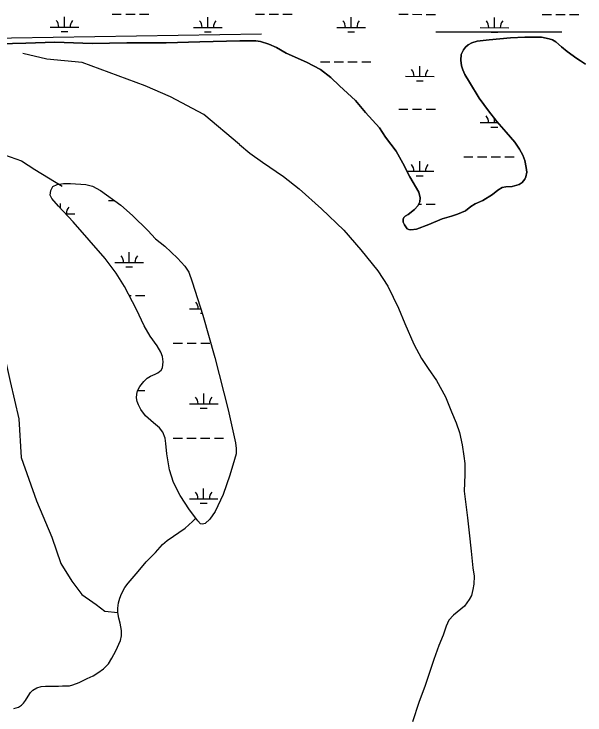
# Model space of a CAD drawing. Extents: x 3148686 to 3186545, y 916144 to 941516.
# Drawn here: x 3167074 to 3169073, y 928058 to 930514 of the extents above; entities that cross this region are included whole.
import ezdxf

# ---------------------------------------------------------------- set-up
doc = ezdxf.new("R2010")
doc.units = 0
for name, color, linetype in [('V-SITE-VEGE', 7, 'Continuous'), ('V-TOPO-SHOR', 7, 'Continuous'), ('V-WETL-SWMP', 7, 'Continuous')]:
    doc.layers.add(name, color=color, linetype=linetype)

msp = doc.modelspace()

# ---------------------------------------------------------------- linework, layer by layer
at = {"layer": 'V-SITE-VEGE'}
msp.add_lwpolyline([(3167020.8, 930409.3), (3167114.4, 930412.3), (3167216.9, 930415.3), (3167347, 930410.9), (3167468.6, 930412.9), (3167605.9, 930413.5), (3167724.4, 930417.2), (3167864.1, 930419.7), (3167920.2, 930420.3), (3167936.1, 930418.3), (3167966.2, 930408.8), (3167992.1, 930396.3), (3168026.3, 930376.5), (3168097.5, 930344.9), (3168147, 930320), (3168183, 930291.4), (3168213.4, 930262.5), (3168269.2, 930210.6), (3168304.5, 930169.6), (3168353, 930115.5), (3168374.4, 930083.2), (3168412.1, 930033.9), (3168434.5, 929991.7), (3168459.7, 929943.3), (3168490.6, 929890.3), (3168495.5, 929870.7), (3168494.9, 929855.7), (3168488, 929841.8), (3168475.9, 929828.9), (3168453.4, 929812.2), (3168443.6, 929805.7), (3168437.9, 929801.6), (3168435.8, 929795.6), (3168436.6, 929785.4), (3168441.3, 929775.5), (3168450.3, 929761.7), (3168456, 929759), (3168462.9, 929757.5), (3168482.9, 929760.5), (3168526.4, 929777.2), (3168572.4, 929796.7), (3168605.2, 929805.5), (3168626.3, 929812.4), (3168654.2, 929825), (3168673.5, 929839.9), (3168687.9, 929849.1), (3168714.7, 929861.1), (3168748.4, 929881.5), (3168767.5, 929896.4), (3168783.1, 929906.1), (3168795.3, 929909.2), (3168817.3, 929910.1), (3168842.5, 929917.2), (3168852.2, 929923.8), (3168861.6, 929935.1), (3168866.1, 929943.4), (3168869, 929959.8), (3168867, 929976.2), (3168861.9, 930000.5), (3168854.5, 930019.6), (3168843.6, 930040.1), (3168826.5, 930064.6), (3168797.1, 930100.6), (3168764.4, 930137.3), (3168734.9, 930174.9), (3168701.8, 930219.4), (3168668.1, 930275.2), (3168651.5, 930302.2), (3168644.5, 930319), (3168640.6, 930333.1), (3168637.6, 930352.6), (3168638.6, 930371.8), (3168646.9, 930389), (3168654.4, 930397.6), (3168663.1, 930405.7), (3168676.5, 930413.2), (3168694.8, 930418.4), (3168737.1, 930423.3), (3168811.7, 930430.1), (3168862.1, 930433), (3168919.9, 930433.2), (3168947.5, 930427.4), (3168958.8, 930423.3), (3168970.3, 930416.1), (3168990.9, 930398.6), (3169009.8, 930383.2), (3169043.6, 930357.9), (3169057.4, 930349.9), (3169074.3, 930338.3)], dxfattribs=at)
msp.add_lwpolyline([(3167709.6, 928747.8), (3167688.1, 928777.6), (3167655.2, 928827.1), (3167632.2, 928873.3), (3167618.3, 928917), (3167608.9, 928973.4), (3167605.1, 929009.4), (3167602.6, 929028), (3167594.6, 929049.2), (3167582.5, 929064.2), (3167562.4, 929081.7), (3167533.8, 929106), (3167517.4, 929128.2), (3167509.2, 929145.4), (3167504.8, 929156.3), (3167502.6, 929169.1), (3167503.6, 929182.2), (3167506.2, 929193.7), (3167514.4, 929208.8), (3167528.4, 929227.2), (3167539.3, 929237.8), (3167551.5, 929245.5), (3167567.6, 929252), (3167577.5, 929256.8), (3167588.9, 929266.7), (3167593.7, 929274.2), (3167595.7, 929296), (3167593.1, 929313.9), (3167587.8, 929329), (3167575.1, 929351.3), (3167550.4, 929386), (3167529.6, 929422.1), (3167502.6, 929478.8), (3167460.5, 929559.9), (3167431.6, 929606.5), (3167392.6, 929657.6), (3167280.9, 929786), (3167229.2, 929840.6), (3167206, 929867.2), (3167199.7, 929879), (3167201.9, 929895.9), (3167209.6, 929910), (3167224.9, 929916.7), (3167246.8, 929920.1), (3167271.8, 929919.9), (3167324.7, 929917.4), (3167348.3, 929910.7), (3167376.3, 929896.3), (3167447.8, 929844.5), (3167488, 929808.4), (3167541.7, 929755.4), (3167569.4, 929726.5), (3167601.5, 929700.6), (3167646.2, 929658.9), (3167671.8, 929630.7), (3167685.7, 929609.2), (3167697.1, 929575.5), (3167734.6, 929459.2), (3167777.2, 929311.2), (3167823.6, 929127.3), (3167848.9, 929011.8), (3167851.3, 928991.5), (3167850.9, 928973.1), (3167846, 928952.9), (3167829.4, 928899), (3167805.8, 928830.5), (3167778.1, 928771.7), (3167758.9, 928744.3), (3167742.9, 928729.7), (3167733.9, 928727), (3167726.8, 928728.5), (3167716.9, 928738.4)], close=True, dxfattribs=at)
at = {"layer": 'V-TOPO-SHOR'}
msp.add_line((3168991.8, 930450.5), (3168551, 930451), dxfattribs=at)
for points in [[(3167940, 930443.9), (3166625.3, 930422.1), (3165395.7, 930415.7)], [(3167863.2, 930056.6), (3167737.7, 930161.9), (3167621.7, 930223.9), (3167532.9, 930262.6), (3167312.5, 930344), (3167188.8, 930355.8), (3167103.8, 930375.2)], [(3166260.6, 930221.4), (3166558.3, 930167), (3166713, 930132), (3166844.4, 930089.3), (3166999, 930035), (3167099.5, 930000.1), (3167145.9, 929969.1), (3167242.5, 929911)], [(3167863.2, 930056.6), (3167898.8, 930026.7), (3167944.1, 929994.7), (3168016.5, 929944.5), (3168071.9, 929901.5), (3168150.6, 929831.2), (3168227.8, 929756.6), (3168287.5, 929688.1), (3168347.5, 929614.1), (3168382, 929561), (3168419.8, 929483.1), (3168442.2, 929430.4), (3168473.6, 929357.3), (3168499.9, 929307.3), (3168523.5, 929272.1), (3168553.3, 929229.7), (3168583.9, 929173.2), (3168604.8, 929120.7), (3168621.3, 929081.8), (3168632.9, 929048.5), (3168642.2, 929004.9), (3168648.4, 928965.2), (3168651.5, 928939.1), (3168652.3, 928901.1), (3168649.5, 928842.6), (3168661.3, 928748.8), (3168667.7, 928696.6), (3168673.7, 928632.5), (3168680, 928573.5), (3168684.4, 928544.6), (3168683.2, 928516.9), (3168680.5, 928497.9), (3168675, 928477.1), (3168667.7, 928462.6), (3168651.1, 928440), (3168612.4, 928408.2), (3168596.3, 928390.2), (3168586.4, 928369.9), (3168575.6, 928338.4), (3168561.4, 928301.2), (3168543.9, 928252.4), (3168513.2, 928161.6), (3168490.8, 928101.7), (3168469.1, 928034.2)], [(3166407.4, 930035.7), (3166712.7, 929834.3), (3166793.7, 929733.6), (3166901.9, 929590.5), (3166963.6, 929482.1), (3167036.9, 929331.2), (3167060, 929226.8), (3167090.8, 929095.3), (3167098.4, 928960), (3167152.4, 928809.1), (3167206.4, 928681.5), (3167237.2, 928588.6), (3167275.8, 928526.7), (3167310.6, 928480.3), (3167349.2, 928453.2), (3167360.8, 928445.4), (3167391.7, 928422.2), (3167437.2, 928417.2)], [(3167073.4, 928080.8), (3167088.8, 928086.3), (3167099.4, 928092.5), (3167106.4, 928099.7), (3167114.1, 928108.6), (3167123.5, 928124.2), (3167131.7, 928137.1), (3167139.6, 928145), (3167153.5, 928152.9), (3167169.1, 928158), (3167184.1, 928159.2), (3167202.1, 928159.4), (3167216.9, 928159.1), (3167229.8, 928159.3), (3167243.2, 928160.3), (3167267.6, 928160.8), (3167279.3, 928164.5), (3167301.3, 928172.5), (3167329.9, 928185.6), (3167350.9, 928196), (3167366.6, 928205.6), (3167386.8, 928219.8), (3167404, 928238), (3167416.5, 928257.7), (3167430.1, 928283), (3167446, 928319.3), (3167450, 928335.4), (3167449.9, 928354.2), (3167444.7, 928379.8), (3167440.4, 928398.1), (3167437.2, 928417.2), (3167436.5, 928433.1), (3167439.2, 928451.4), (3167443.8, 928467.9), (3167449.9, 928482.6), (3167461.5, 928505.3), (3167472.8, 928519.7), (3167508.4, 928560.8), (3167536.7, 928595.2), (3167568.5, 928627.2), (3167593.6, 928655.3), (3167609.3, 928669.2), (3167672.2, 928713), (3167698.7, 928736.7), (3167709.6, 928747.8)]]:
    msp.add_lwpolyline(points, dxfattribs=at)
at = {"layer": 'V-WETL-SWMP'}
for p, q in [((3167417.2, 930514.1), (3167449.2, 930514.1)), ((3167465.2, 930514), (3167497.2, 930514)), ((3167513.2, 930514), (3167545.2, 930514)), ((3167919.1, 930513.6), (3167951.1, 930513.5)), ((3167967.1, 930513.5), (3167999.1, 930513.5)), ((3168015.1, 930513.5), (3168047.1, 930513.4)), ((3168421, 930513), (3168453, 930513)), ((3168469, 930513), (3168501, 930512.9)), ((3168517, 930512.9), (3168549, 930512.9)), ((3168922.9, 930512.5), (3168954.9, 930512.5)), ((3168970.9, 930512.5), (3169002.9, 930512.4)), ((3169018.9, 930512.4), (3169050.9, 930512.4)), ((3167250.1, 930467.8), (3167250.1, 930503.8)), ((3167752, 930467.3), (3167752, 930503.3)), ((3168253.9, 930466.8), (3168253.9, 930502.8)), ((3168755.8, 930466.3), (3168755.9, 930502.3)), ((3167200.1, 930467.9), (3167300.1, 930467.8)), ((3167702, 930467.4), (3167802, 930467.3)), ((3168203.9, 930466.8), (3168303.9, 930466.7)), ((3168705.8, 930466.3), (3168805.8, 930466.2)), ((3167238.1, 930452.4), (3167262.1, 930452.4)), ((3167740, 930451.9), (3167764, 930451.9)), ((3168241.9, 930451.4), (3168265.9, 930451.3)), ((3168743.8, 930450.8), (3168767.8, 930450.8)), ((3168146.9, 930346.8), (3168178.9, 930346.8)), ((3168194.9, 930346.8), (3168226.9, 930346.7)), ((3168242.9, 930346.7), (3168274.9, 930346.7)), ((3168290.9, 930346.7), (3168322.9, 930346.6)), ((3168494.2, 930295.7), (3168494.2, 930331.7)), ((3168444.2, 930295.8), (3168544.2, 930295.7)), ((3168482.2, 930280.3), (3168506.2, 930280.3)), ((3168420.7, 930180.4), (3168452.7, 930180.3)), ((3168468.7, 930180.3), (3168500.7, 930180.3)), ((3168516.7, 930180.3), (3168548.7, 930180.2)), ((3168755.5, 930133.6), (3168755.5, 930148.6)), ((3168705.5, 930133.6), (3168767.7, 930133.6)), ((3168743.5, 930118.2), (3168767.5, 930118.1)), ((3168493.9, 929963), (3168493.9, 929999)), ((3168648.5, 930013.6), (3168680.5, 930013.6)), ((3168696.5, 930013.6), (3168728.5, 930013.5)), ((3168744.5, 930013.5), (3168776.5, 930013.5)), ((3168792.5, 930013.5), (3168824.5, 930013.4)), ((3168449.4, 929963.1), (3168543.9, 929963)), ((3168481.8, 929947.6), (3168505.8, 929947.6)), ((3167236.7, 929832.8), (3167236.7, 929850.5)), ((3167403.8, 929860.8), (3167425.4, 929860.8)), ((3168490.9, 929847.6), (3168500.3, 929847.6)), ((3168516.3, 929847.6), (3168548.3, 929847.6)), ((3167253.9, 929814.5), (3167286.6, 929814.5)), ((3167476.9, 929643.5), (3167477, 929679.5)), ((3167426.9, 929643.5), (3167526.9, 929643.4)), ((3167464.9, 929628), (3167488.9, 929628)), ((3167477, 929528), (3167483.4, 929528)), ((3167499.4, 929528), (3167531.4, 929528)), ((3167688.2, 929481.4), (3167727.5, 929481.3)), ((3167726.2, 929465.9), (3167732.4, 929465.9)), ((3167631.2, 929361.4), (3167663.2, 929361.3)), ((3167679.2, 929361.3), (3167711.2, 929361.3)), ((3167727.2, 929361.3), (3167759.2, 929361.2)), ((3167507.1, 929195.3), (3167531.1, 929195.3)), ((3167737.8, 929148.7), (3167737.9, 929184.7)), ((3167687.8, 929148.7), (3167787.8, 929148.6)), ((3167725.8, 929133.2), (3167749.8, 929133.2)), ((3167630.9, 929028.7), (3167662.9, 929028.7)), ((3167678.9, 929028.6), (3167710.9, 929028.6)), ((3167726.9, 929028.6), (3167758.9, 929028.6)), ((3167774.9, 929028.5), (3167806.9, 929028.5)), ((3167737.5, 928816), (3167737.5, 928852)), ((3167687.5, 928816), (3167787.5, 928815.9)), ((3167725.5, 928800.6), (3167749.5, 928800.5))]:
    msp.add_line(p, q, dxfattribs=at)
for points in [[(3169074.3, 930338.3), (3169057.4, 930349.9), (3169043.6, 930357.9), (3169009.8, 930383.2), (3168990.9, 930398.6), (3168970.3, 930416.1), (3168958.8, 930423.3), (3168947.5, 930427.4), (3168919.9, 930433.2), (3168862.1, 930433), (3168811.7, 930430.1), (3168737.1, 930423.3), (3168694.8, 930418.4), (3168676.5, 930413.2), (3168663.1, 930405.7), (3168654.4, 930397.6), (3168646.9, 930389), (3168638.6, 930371.8), (3168637.6, 930352.6)], [(3168637.6, 930352.6), (3168640.6, 930333.1), (3168644.5, 930319), (3168651.5, 930302.2), (3168668.1, 930275.2), (3168701.8, 930219.4), (3168734.9, 930174.9), (3168764.4, 930137.3), (3168797.1, 930100.6), (3168826.5, 930064.6), (3168843.6, 930040.1), (3168854.5, 930019.6), (3168861.9, 930000.5), (3168867, 929976.2), (3168869, 929959.8), (3168866.1, 929943.4), (3168861.6, 929935.1), (3168852.2, 929923.8), (3168842.5, 929917.2), (3168817.3, 929910.1), (3168795.3, 929909.2), (3168783.1, 929906.1), (3168767.5, 929896.4), (3168748.4, 929881.5), (3168714.7, 929861.1), (3168687.9, 929849.1), (3168673.5, 929839.9), (3168654.2, 929825), (3168626.3, 929812.4), (3168605.2, 929805.5), (3168572.4, 929796.7), (3168526.4, 929777.2), (3168482.9, 929760.5), (3168462.9, 929757.5), (3168456, 929759), (3168450.3, 929761.7), (3168441.3, 929775.5), (3168436.6, 929785.4), (3168435.8, 929795.6), (3168437.9, 929801.6), (3168443.6, 929805.7), (3168453.4, 929812.2), (3168475.9, 929828.9), (3168488, 929841.8), (3168494.9, 929855.7), (3168495.5, 929870.7), (3168490.6, 929890.3), (3168459.7, 929943.3), (3168434.5, 929991.7), (3168412.1, 930033.9), (3168374.4, 930083.2), (3168353, 930115.5), (3168304.5, 930169.6), (3168269.2, 930210.6), (3168213.4, 930262.5), (3168183, 930291.4), (3168147, 930320), (3168097.5, 930344.9), (3168026.3, 930376.5), (3167992.1, 930396.3), (3167966.2, 930408.8), (3167936.1, 930418.3), (3167920.2, 930420.3), (3167864.1, 930419.7), (3167724.4, 930417.2), (3167605.9, 930413.5), (3167468.6, 930412.9), (3167347, 930410.9), (3167216.9, 930415.3), (3167114.4, 930412.3), (3167020.8, 930409.3)]]:
    msp.add_lwpolyline(points, dxfattribs=at)
msp.add_lwpolyline([(3167716.9, 928738.4), (3167709.6, 928747.8), (3167688.1, 928777.6), (3167655.2, 928827.1), (3167632.2, 928873.3), (3167618.3, 928917), (3167608.9, 928973.4), (3167605.1, 929009.4), (3167602.6, 929028), (3167594.6, 929049.2), (3167582.5, 929064.2), (3167562.4, 929081.7), (3167533.8, 929106), (3167517.4, 929128.2), (3167509.2, 929145.4), (3167504.8, 929156.3), (3167502.6, 929169.1), (3167503.6, 929182.2), (3167506.2, 929193.7), (3167514.4, 929208.8), (3167528.4, 929227.2), (3167539.3, 929237.8), (3167551.5, 929245.5), (3167567.6, 929252), (3167577.5, 929256.8), (3167588.9, 929266.7), (3167593.7, 929274.2), (3167595.7, 929296), (3167593.1, 929313.9), (3167587.8, 929329), (3167575.1, 929351.3), (3167550.4, 929386), (3167529.6, 929422.1), (3167502.6, 929478.8), (3167460.5, 929559.9), (3167431.6, 929606.5), (3167392.6, 929657.6), (3167280.9, 929786), (3167229.2, 929840.6), (3167206, 929867.2), (3167199.7, 929879), (3167201.9, 929895.9), (3167209.6, 929910), (3167224.9, 929916.7), (3167246.8, 929920.1), (3167271.8, 929919.9), (3167324.7, 929917.4), (3167348.3, 929910.7), (3167376.3, 929896.3), (3167447.8, 929844.5), (3167488, 929808.4), (3167541.7, 929755.4), (3167569.4, 929726.5), (3167601.5, 929700.6), (3167646.2, 929658.9), (3167671.8, 929630.7), (3167685.7, 929609.2), (3167697.1, 929575.5), (3167734.6, 929459.2), (3167777.2, 929311.2), (3167823.6, 929127.3), (3167848.9, 929011.8), (3167851.3, 928991.5), (3167850.9, 928973.1), (3167846, 928952.9), (3167829.4, 928899), (3167805.8, 928830.5), (3167778.1, 928771.7), (3167758.9, 928744.3), (3167742.9, 928729.7), (3167733.9, 928727), (3167726.8, 928728.5)], close=True, dxfattribs=at)
for centre, start, end in [((3167194.9, 930468.4), 359.1678, 40.7115), ((3167305.3, 930468.3), 139.1678, 180.7115), ((3167696.8, 930467.8), 359.1678, 40.7115), ((3167807.2, 930467.7), 139.1678, 180.7115), ((3168198.7, 930467.3), 359.1678, 40.7115), ((3168309.2, 930467.2), 139.1678, 180.7115), ((3168700.6, 930466.8), 359.1678, 40.7115), ((3168811.1, 930466.7), 139.1678, 180.7115), ((3168439, 930296.2), 359.1678, 40.7115), ((3168549.4, 930296.1), 139.1678, 180.7115), ((3168700.2, 930134.1), 359.1678, 40.7115), ((3168438.6, 929963.6), 359.1678, 40.7115), ((3168549.1, 929963.5), 139.1678, 180.7115), ((3167291.9, 929814.9), 139.1678, 180.7115), ((3167421.7, 929644), 359.1678, 40.7115), ((3167532.2, 929643.9), 139.1678, 180.7115), ((3167683, 929481.9), 359.1678, 40.7115), ((3167682.6, 929149.2), 359.1678, 40.7115), ((3167793.1, 929149.1), 139.1678, 180.7115), ((3167682.3, 928816.5), 359.1678, 40.7115), ((3167792.7, 928816.4), 139.1678, 180.7115)]:
    msp.add_arc(centre, 35.2, start, end, dxfattribs=at)

doc.saveas('drawing.dxf')
